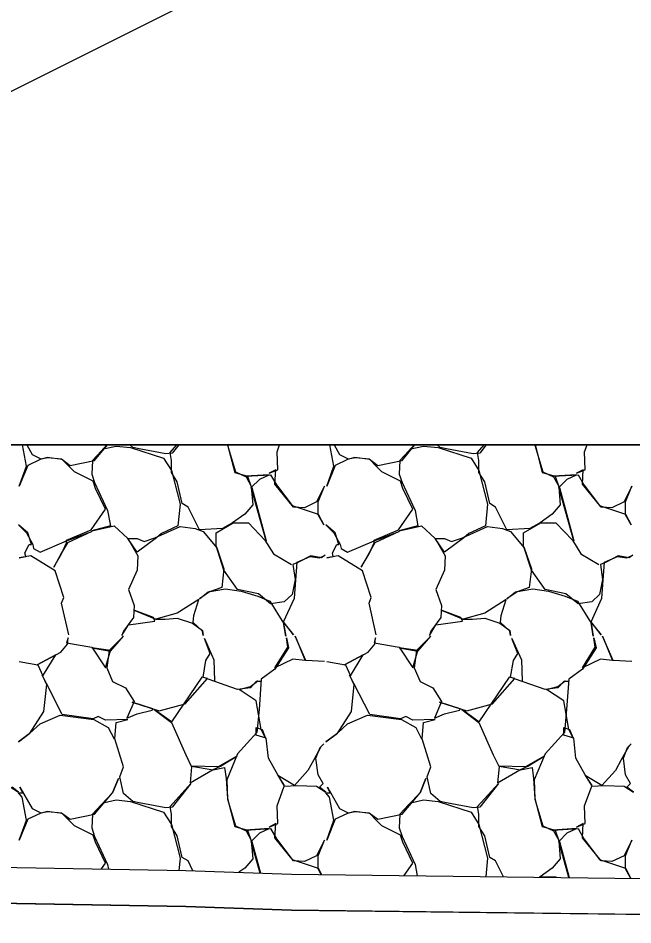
# Model space of a CAD drawing. Extents: x 1574 to 14903, y 7971 to 16537.
# Drawn here: x 12974.17 to 12978.45, y 8001.66 to 8007.97 of the extents above; entities that cross this region are included whole.
import ezdxf

# ---------------------------------------------------------------- set-up
doc = ezdxf.new("R2010")
doc.units = 0
for name, color, linetype in [('DESIGN - EARTHWORK - Shapes', 7, 'Continuous'), ('DESIGN - TRANSPORTATION - Proposed Layout Patterning', 7, 'Continuous'), ('DESIGN - TYPICAL - Finished Grade and Subgrade', 7, 'Continuous'), ('SURVEY - GROUND - Bottom of Topsoil Layer', 7, 'Continuous'), ('SURVEY - GROUND - Top of Ground', 7, 'Continuous')]:
    doc.layers.add(name, color=color, linetype=linetype)

msp = doc.modelspace()

# ---------------------------------------------------------------- linework, layer by layer
at = {"layer": 'DESIGN - EARTHWORK - Shapes'}
msp.add_lwpolyline([(12997.7158, 8001.9767), (13000, 8001.9815), (13014.059, 8002.0109), (13017.3427, 8003.0032), (13018.7334, 8004.0163), (13020.2447, 8005), (12969.1991, 8005), (12963.6889, 8002.2374), (12965.0258, 8002.198), (12969.9827, 8002.1315), (12975.3413, 8002.0366), (12976.0765, 8002.0111), (12982.2637, 8001.9334), (12982.7359, 8001.9882), (12983.8675, 8001.9077), (12986.2531, 8001.9322)], close=True, dxfattribs=at)
msp.add_lwpolyline([(12997.7158, 8001.7267), (12986.2531, 8001.6822), (12983.8675, 8001.6577), (12982.7359, 8001.7382), (12982.2637, 8001.6834), (12976.0765, 8001.7611), (12975.3413, 8001.7866), (12969.9827, 8001.8815), (12965.0258, 8001.948), (12963.6889, 8001.9874), (12963.6889, 8002.2374), (12965.0258, 8002.198), (12969.9827, 8002.1315), (12975.3413, 8002.0366), (12976.0765, 8002.0111), (12982.2637, 8001.9334), (12982.7359, 8001.9882), (12983.8675, 8001.9077), (12986.2531, 8001.9322), (12997.7158, 8001.9767)], dxfattribs=at)
at = {"layer": 'DESIGN - TRANSPORTATION - Proposed Layout Patterning'}
msp.add_line((13020.2447, 8005), (12969.1991, 8005), dxfattribs=at)
for points in [[(12974.5262, 8003.6779), (12974.4762, 8003.8979), (12974.4912, 8003.9379), (12974.4312, 8004.1229), (12974.2612, 8004.2279), (12974.1812, 8004.2129), (12974.2262, 8004.2229), (12974.2212, 8004.2479), (12974.2512, 8004.3079), (12974.2662, 8004.3079), (12974.2412, 8004.3879), (12974.1762, 8004.4429), (12974.2312, 8004.3879), (12974.2762, 8004.3079), (12974.2812, 8004.2779), (12974.3262, 8004.2529), (12974.5112, 8004.3329), (12974.6862, 8004.3979), (12974.5162, 8004.3179), (12974.4762, 8004.2479), (12974.4212, 8004.1479), (12974.4762, 8004.2429), (12974.5112, 8004.3179), (12974.5112, 8004.3379), (12974.6812, 8004.4079), (12974.7812, 8004.5529), (12974.7112, 8004.6979), (12974.6962, 8004.7479), (12974.5662, 8004.8129), (12974.5262, 8004.8529), (12974.4812, 8004.8979), (12974.3762, 8004.9129), (12974.3262, 8004.8979), (12974.2412, 8004.8579), (12974.1812, 8004.7129), (12974.2312, 8004.8529), (12974.2036, 8005)], [(12974.2332, 8005), (12974.2712, 8004.9329), (12974.3312, 8004.9029), (12974.3812, 8004.9129), (12974.4762, 8004.9029), (12974.5362, 8004.8579), (12974.7062, 8004.8929), (12974.7954, 8005)], [(12974.7908, 8005), (12974.7512, 8004.9579), (12974.6912, 8004.8929), (12974.6862, 8004.7979), (12974.7062, 8004.7379), (12974.7962, 8004.5429), (12974.8162, 8004.4379), (12974.6862, 8004.4029), (12974.8412, 8004.4379), (12974.9362, 8004.3479), (12975.0062, 8004.2279), (12975.0012, 8004.1279), (12974.9412, 8003.9929), (12974.9812, 8003.8829), (12974.9762, 8003.7979), (12974.9062, 8003.7029), (12974.8962, 8003.6729), (12974.9412, 8003.7479), (12975.1262, 8003.7729), (12975.1162, 8003.7979), (12974.9862, 8003.8479), (12975.1312, 8003.7879), (12975.1962, 8003.7879), (12975.2812, 8003.7929), (12975.3862, 8003.7579), (12975.4562, 8003.7079), (12975.4612, 8003.6729), (12975.4562, 8003.7029), (12975.3912, 8003.7629), (12975.3962, 8003.8129), (12975.4312, 8003.9229), (12975.2812, 8003.8279), (12975.1312, 8003.7879)], [(12974.7662, 8004.9729), (12974.8562, 8004.9929), (12974.9562, 8004.9829), (12975.1862, 8004.9079), (12975.2412, 8004.8229), (12975.3012, 8004.5879), (12975.2862, 8004.4379), (12975.1712, 8004.3829), (12975.1362, 8004.3529), (12975.0012, 8004.2529), (12974.9362, 8004.3479), (12975.0012, 8004.3479), (12975.0512, 8004.3279), (12975.1262, 8004.3529), (12975.3012, 8004.4329), (12975.4062, 8004.4179), (12975.4612, 8004.3979), (12975.5562, 8004.2829), (12975.6062, 8004.1379), (12975.5912, 8004.0079), (12975.5062, 8003.9779), (12975.4362, 8003.9279), (12975.4962, 8003.9779), (12975.6162, 8003.9979), (12975.7262, 8003.9829), (12975.8412, 8003.9479), (12975.9262, 8003.9129), (12976.0212, 8003.7579), (12976.0362, 8003.6679), (12976.0212, 8003.7629), (12976.0912, 8003.6779), (12976.0212, 8003.7679), (12976.0962, 8003.9329), (12976.1162, 8004.1829), (12976.2062, 8004.2229), (12976.2712, 8004.2129), (12976.3112, 8004.2329), (12976.2862, 8004.2129), (12976.2112, 8004.2279), (12976.1262, 8004.1829), (12976.0862, 8004.1679), (12976.1012, 8004.0629), (12976.0812, 8003.9579), (12976.0262, 8003.9079), (12975.9312, 8003.8929), (12975.8462, 8003.9629), (12975.7012, 8003.9929), (12975.6062, 8004.1279), (12975.5512, 8004.2979), (12975.5512, 8004.3879), (12975.6712, 8004.4579), (12975.7762, 8004.4579), (12975.8912, 8004.3379), (12975.9512, 8004.2429), (12976.0762, 8004.1679)], [(12975.2911, 8005), (12975.2462, 8004.9429), (12975.2012, 8004.9379), (12975.0162, 8004.9729), (12974.9712, 8004.9829), (12974.951, 8005)], [(12975.6319, 8005), (12975.6812, 8004.8079), (12975.7712, 8004.7829), (12975.7962, 8004.7079), (12975.8062, 8004.5829), (12975.7512, 8004.5179), (12975.6662, 8004.4579), (12975.5962, 8004.4179), (12975.4362, 8004.4079), (12975.3562, 8004.5679), (12975.3162, 8004.5929), (12975.2812, 8004.7429), (12975.2412, 8004.8079), (12975.2412, 8004.8929), (12975.2312, 8004.9479), (12975.2784, 8005)], [(12975.6311, 8005), (12975.6312, 8004.9979), (12975.6862, 8004.8129), (12975.7612, 8004.7779), (12975.8012, 8004.7029), (12975.9012, 8004.3329), (12975.7962, 8004.7029), (12975.8562, 8004.7629), (12975.9212, 8004.7929), (12975.7562, 8004.7829), (12975.9312, 8004.7929), (12975.9712, 8004.7229), (12976.0812, 8004.5779), (12976.2612, 8004.5179), (12976.3012, 8004.4429), (12976.2612, 8004.5129), (12976.2612, 8004.6029), (12976.3062, 8004.7129), (12976.2512, 8004.6029), (12976.1662, 8004.5629), (12976.0912, 8004.5679), (12975.9612, 8004.7279), (12975.9662, 8004.8279), (12975.9212, 8004.8029), (12975.9812, 8004.8279), (12975.9762, 8004.9529), (12975.9936, 8005)], [(12976.6662, 8003.6779), (12976.6162, 8003.8979), (12976.6312, 8003.9379), (12976.5712, 8004.1229), (12976.4012, 8004.2279), (12976.3212, 8004.2129), (12976.3662, 8004.2229), (12976.3612, 8004.2479), (12976.3912, 8004.3079), (12976.4062, 8004.3079), (12976.3812, 8004.3879), (12976.3162, 8004.4429), (12976.3712, 8004.3879), (12976.4162, 8004.3079), (12976.4212, 8004.2779), (12976.4662, 8004.2529), (12976.6512, 8004.3329), (12976.8262, 8004.3979), (12976.6562, 8004.3179), (12976.6162, 8004.2479), (12976.5612, 8004.1479), (12976.6162, 8004.2429), (12976.6512, 8004.3179), (12976.6512, 8004.3379), (12976.8212, 8004.4079), (12976.9212, 8004.5529), (12976.8512, 8004.6979), (12976.8362, 8004.7479), (12976.7062, 8004.8129), (12976.6662, 8004.8529), (12976.6212, 8004.8979), (12976.5162, 8004.9129), (12976.4662, 8004.8979), (12976.3812, 8004.8579), (12976.3212, 8004.7129), (12976.3712, 8004.8529), (12976.3436, 8005)], [(12976.3732, 8005), (12976.4112, 8004.9329), (12976.4712, 8004.9029), (12976.5212, 8004.9129), (12976.6162, 8004.9029), (12976.6762, 8004.8579), (12976.8462, 8004.8929), (12976.9354, 8005)], [(12976.9308, 8005), (12976.8912, 8004.9579), (12976.8312, 8004.8929), (12976.8262, 8004.7979), (12976.8462, 8004.7379), (12976.9362, 8004.5429), (12976.9562, 8004.4379), (12976.8262, 8004.4029), (12976.9812, 8004.4379), (12977.0762, 8004.3479), (12977.1462, 8004.2279), (12977.1412, 8004.1279), (12977.0812, 8003.9929), (12977.1212, 8003.8829), (12977.1162, 8003.7979), (12977.0462, 8003.7029), (12977.0362, 8003.6729), (12977.0812, 8003.7479), (12977.2662, 8003.7729), (12977.2562, 8003.7979), (12977.1262, 8003.8479), (12977.2712, 8003.7879), (12977.3362, 8003.7879), (12977.4212, 8003.7929), (12977.5262, 8003.7579), (12977.5962, 8003.7079), (12977.6012, 8003.6729), (12977.5962, 8003.7029), (12977.5312, 8003.7629), (12977.5362, 8003.8129), (12977.5712, 8003.9229), (12977.4212, 8003.8279), (12977.2712, 8003.7879)], [(12976.9062, 8004.9729), (12976.9962, 8004.9929), (12977.0962, 8004.9829), (12977.3262, 8004.9079), (12977.3812, 8004.8229), (12977.4412, 8004.5879), (12977.4262, 8004.4379), (12977.3112, 8004.3829), (12977.2762, 8004.3529), (12977.1412, 8004.2529), (12977.0762, 8004.3479), (12977.1412, 8004.3479), (12977.1912, 8004.3279), (12977.2662, 8004.3529), (12977.4412, 8004.4329), (12977.5462, 8004.4179), (12977.6012, 8004.3979), (12977.6962, 8004.2829), (12977.7462, 8004.1379), (12977.7312, 8004.0079), (12977.6462, 8003.9779), (12977.5762, 8003.9279), (12977.6362, 8003.9779), (12977.7562, 8003.9979), (12977.8662, 8003.9829), (12977.9812, 8003.9479), (12978.0662, 8003.9129), (12978.1612, 8003.7579), (12978.1762, 8003.6679), (12978.1612, 8003.7629), (12978.2312, 8003.6779), (12978.1612, 8003.7679), (12978.2362, 8003.9329), (12978.2562, 8004.1829), (12978.3462, 8004.2229), (12978.4112, 8004.2129), (12978.4512, 8004.2329), (12978.4262, 8004.2129), (12978.3512, 8004.2279), (12978.2662, 8004.1829), (12978.2262, 8004.1679), (12978.2412, 8004.0629), (12978.2212, 8003.9579), (12978.1662, 8003.9079), (12978.0712, 8003.8929), (12977.9862, 8003.9629), (12977.8412, 8003.9929), (12977.7462, 8004.1279), (12977.6912, 8004.2979), (12977.6912, 8004.3879), (12977.8112, 8004.4579), (12977.9162, 8004.4579), (12978.0312, 8004.3379), (12978.0912, 8004.2429), (12978.2162, 8004.1679)], [(12977.4311, 8005), (12977.3862, 8004.9429), (12977.3412, 8004.9379), (12977.1562, 8004.9729), (12977.1112, 8004.9829), (12977.091, 8005)], [(12977.7719, 8005), (12977.8212, 8004.8079), (12977.9112, 8004.7829), (12977.9362, 8004.7079), (12977.9462, 8004.5829), (12977.8912, 8004.5179), (12977.8062, 8004.4579), (12977.7362, 8004.4179), (12977.5762, 8004.4079), (12977.4962, 8004.5679), (12977.4562, 8004.5929), (12977.4212, 8004.7429), (12977.3812, 8004.8079), (12977.3812, 8004.8929), (12977.3712, 8004.9479), (12977.4184, 8005)], [(12977.7711, 8005), (12977.7712, 8004.9979), (12977.8262, 8004.8129), (12977.9012, 8004.7779), (12977.9412, 8004.7029), (12978.0412, 8004.3329), (12977.9362, 8004.7029), (12977.9962, 8004.7629), (12978.0612, 8004.7929), (12977.8962, 8004.7829), (12978.0712, 8004.7929), (12978.1112, 8004.7229), (12978.2212, 8004.5779), (12978.4012, 8004.5179), (12978.4412, 8004.4429), (12978.4012, 8004.5129), (12978.4012, 8004.6029), (12978.4462, 8004.7129), (12978.3912, 8004.6029), (12978.3062, 8004.5629), (12978.2312, 8004.5679), (12978.1012, 8004.7279), (12978.1062, 8004.8279), (12978.0612, 8004.8029), (12978.1212, 8004.8279), (12978.1162, 8004.9529), (12978.1336, 8005)], [(12974.1812, 8003.4929), (12974.3112, 8003.4679), (12974.3462, 8003.3929), (12974.4362, 8003.5379), (12974.3062, 8003.4679), (12974.4712, 8003.5579), (12974.5162, 8003.6129), (12974.5212, 8003.6579), (12974.5112, 8003.6229), (12974.6862, 8003.5929), (12974.7812, 8003.4479), (12974.8162, 8003.5679), (12974.6862, 8003.5879), (12974.8162, 8003.5629), (12974.9062, 8003.6679), (12974.8062, 8003.5679), (12974.7912, 8003.4479), (12974.8312, 8003.3529), (12974.9212, 8003.3079), (12974.9812, 8003.2129), (12974.9312, 8003.0979), (12975.0012, 8003.1279), (12975.1062, 8003.1529), (12975.1112, 8003.1629), (12974.9662, 8003.2079), (12975.1562, 8003.1479), (12975.3362, 8003.1979), (12975.4912, 8003.3729), (12975.4512, 8003.3829), (12975.2412, 8003.0729), (12975.1212, 8003.1579), (12975.2412, 8003.0679), (12975.3412, 8002.8429), (12975.3812, 8002.7579), (12975.3712, 8002.6479), (12975.5262, 8002.7379), (12975.5812, 8002.7629), (12975.6962, 8002.8329), (12975.5662, 8002.7579), (12975.3812, 8002.7629), (12975.5312, 8002.7379), (12975.6112, 8002.7529), (12975.6212, 8002.6779), (12975.6312, 8002.5379), (12975.6812, 8002.3429), (12975.7712, 8002.3179), (12975.7962, 8002.2429), (12975.8062, 8002.1179), (12975.7512, 8002.0529), (12975.7099, 8002.0238)], [(12976.2838, 8002.0084), (12976.2612, 8002.0479), (12976.2612, 8002.1379), (12976.3062, 8002.2479), (12976.2512, 8002.1379), (12976.1662, 8002.0979), (12976.0912, 8002.1029), (12975.9612, 8002.2629), (12975.9662, 8002.3629), (12975.9212, 8002.3379), (12975.9812, 8002.3629), (12975.9762, 8002.4879), (12976.0262, 8002.6229), (12976.1162, 8002.6279), (12976.2512, 8002.6229), (12976.3162, 8002.5829), (12976.2712, 8002.6179), (12976.2962, 8002.6429), (12976.2612, 8002.7029), (12976.2462, 8002.8179), (12976.2762, 8002.8929), (12976.3012, 8002.9179), (12976.2812, 8002.8979), (12976.2312, 8002.8079), (12976.1912, 8002.7329), (12976.0962, 8002.6279), (12975.9812, 8002.6979), (12976.0262, 8002.6279), (12975.9812, 8002.7029), (12975.9162, 8002.8179), (12975.9012, 8002.9579), (12975.8312, 8002.9779), (12975.8312, 8003.0329), (12975.8712, 8003.0179), (12975.8962, 8002.9579), (12975.8662, 8003.0179), (12975.8312, 8003.2179), (12975.7112, 8003.2979), (12975.7912, 8003.3179), (12975.8412, 8003.3579), (12975.8662, 8003.3529), (12975.8312, 8003.3529), (12975.7912, 8003.3079), (12975.7012, 8003.2979), (12975.4962, 8003.3679), (12975.4612, 8003.3829), (12975.4812, 8003.4979), (12975.5112, 8003.5479), (12975.4712, 8003.6529), (12975.5362, 8003.5029), (12975.5412, 8003.3579)], [(12976.3062, 8003.4929), (12976.1762, 8003.4979), (12976.1012, 8003.6679), (12976.1712, 8003.4979), (12976.0862, 8003.5079), (12975.9612, 8003.4479), (12976.0512, 8003.5929), (12976.0412, 8003.6579), (12976.0562, 8003.5879), (12975.9612, 8003.4379), (12975.8662, 8003.3679), (12975.8512, 8003.1579), (12975.8362, 8002.9979), (12975.7012, 8002.8479), (12975.6262, 8002.6679), (12975.6312, 8002.5329), (12975.6862, 8002.3479), (12975.7612, 8002.3129), (12975.8012, 8002.2379), (12975.8605, 8002.0186)], [(12976.3212, 8003.4929), (12976.4512, 8003.4679), (12976.4862, 8003.3929), (12976.5762, 8003.5379), (12976.4462, 8003.4679), (12976.6112, 8003.5579), (12976.6562, 8003.6129), (12976.6612, 8003.6579), (12976.6512, 8003.6229), (12976.8262, 8003.5929), (12976.9212, 8003.4479), (12976.9562, 8003.5679), (12976.8262, 8003.5879), (12976.9562, 8003.5629), (12977.0462, 8003.6679), (12976.9462, 8003.5679), (12976.9312, 8003.4479), (12976.9712, 8003.3529), (12977.0612, 8003.3079), (12977.1212, 8003.2129), (12977.0712, 8003.0979), (12977.1412, 8003.1279), (12977.2462, 8003.1529), (12977.2512, 8003.1629), (12977.1062, 8003.2079), (12977.2962, 8003.1479), (12977.4762, 8003.1979), (12977.6312, 8003.3729), (12977.5912, 8003.3829), (12977.3812, 8003.0729), (12977.2612, 8003.1579), (12977.3812, 8003.0679), (12977.4812, 8002.8429), (12977.5212, 8002.7579), (12977.5112, 8002.6479), (12977.6662, 8002.7379), (12977.7212, 8002.7629), (12977.8362, 8002.8329), (12977.7062, 8002.7579), (12977.5212, 8002.7629), (12977.6712, 8002.7379), (12977.7512, 8002.7529), (12977.7612, 8002.6779), (12977.7712, 8002.5379), (12977.8212, 8002.3429), (12977.9112, 8002.3179), (12977.9362, 8002.2429), (12977.9462, 8002.1179), (12977.8912, 8002.0529), (12977.8062, 8001.9929), (12977.8, 8001.9894)], [(12978.4392, 8001.9814), (12978.4012, 8002.0479), (12978.4012, 8002.1379), (12978.4462, 8002.2479), (12978.3912, 8002.1379), (12978.3062, 8002.0979), (12978.2312, 8002.1029), (12978.1012, 8002.2629), (12978.1062, 8002.3629), (12978.0612, 8002.3379), (12978.1212, 8002.3629), (12978.1162, 8002.4879), (12978.1662, 8002.6229), (12978.2562, 8002.6279), (12978.3912, 8002.6229), (12978.4562, 8002.5829), (12978.4112, 8002.6179), (12978.4362, 8002.6429), (12978.4012, 8002.7029), (12978.3862, 8002.8179), (12978.4162, 8002.8929), (12978.4412, 8002.9179), (12978.4212, 8002.8979), (12978.3712, 8002.8079), (12978.3312, 8002.7329), (12978.2362, 8002.6279), (12978.1212, 8002.6979), (12978.1662, 8002.6279), (12978.1212, 8002.7029), (12978.0562, 8002.8179), (12978.0412, 8002.9579), (12977.9712, 8002.9779), (12977.9712, 8003.0329), (12978.0112, 8003.0179), (12978.0362, 8002.9579), (12978.0062, 8003.0179), (12977.9712, 8003.2179), (12977.8512, 8003.2979), (12977.9312, 8003.3179), (12977.9812, 8003.3579), (12978.0062, 8003.3529), (12977.9712, 8003.3529), (12977.9312, 8003.3079), (12977.8412, 8003.2979), (12977.6362, 8003.3679), (12977.6012, 8003.3829), (12977.6212, 8003.4979), (12977.6512, 8003.5479), (12977.6112, 8003.6529), (12977.6762, 8003.5029), (12977.6812, 8003.3579)], [(12978.4462, 8003.4929), (12978.3162, 8003.4979), (12978.2412, 8003.6679), (12978.3112, 8003.4979), (12978.2262, 8003.5079), (12978.1012, 8003.4479), (12978.1912, 8003.5929), (12978.1812, 8003.6579), (12978.1962, 8003.5879), (12978.1012, 8003.4379), (12978.0062, 8003.3679), (12977.9912, 8003.1579), (12977.9762, 8002.9979), (12977.8412, 8002.8479), (12977.7662, 8002.6679), (12977.7712, 8002.5329), (12977.8262, 8002.3479), (12977.9012, 8002.3129), (12977.9412, 8002.2379), (12978.0091, 8001.9868)], [(12975.3902, 8002.0349), (12975.3562, 8002.1029), (12975.3162, 8002.1279), (12975.2812, 8002.2779), (12975.2412, 8002.3429), (12975.2412, 8002.4279), (12975.2312, 8002.4829), (12975.3762, 8002.6429), (12975.2462, 8002.4779), (12975.2012, 8002.4729), (12975.0162, 8002.5079), (12974.9712, 8002.5179), (12974.9062, 8002.5729), (12974.8812, 8002.6879), (12974.9062, 8002.7579), (12974.8462, 8002.9529), (12974.8562, 8003.0679), (12974.9362, 8003.0879), (12974.7812, 8003.0829), (12974.7312, 8003.1079), (12974.6962, 8003.0929), (12974.4812, 8003.1229), (12974.3712, 8003.3379), (12974.3412, 8003.3979), (12974.3712, 8003.3329), (12974.3512, 8003.1429), (12974.2512, 8002.9879), (12974.1762, 8002.9329), (12974.2562, 8002.9929), (12974.3262, 8003.0579), (12974.4662, 8003.1179), (12974.7012, 8003.0879), (12974.8012, 8003.0329), (12974.8412, 8002.9529)], [(12977.5514, 8001.9925), (12977.4962, 8002.1029), (12977.4562, 8002.1279), (12977.4212, 8002.2779), (12977.3812, 8002.3429), (12977.3812, 8002.4279), (12977.3712, 8002.4829), (12977.5162, 8002.6429), (12977.3862, 8002.4779), (12977.3412, 8002.4729), (12977.1562, 8002.5079), (12977.1112, 8002.5179), (12977.0462, 8002.5729), (12977.0212, 8002.6879), (12977.0462, 8002.7579), (12976.9862, 8002.9529), (12976.9962, 8003.0679), (12977.0762, 8003.0879), (12976.9212, 8003.0829), (12976.8712, 8003.1079), (12976.8362, 8003.0929), (12976.6212, 8003.1229), (12976.5112, 8003.3379), (12976.4812, 8003.3979), (12976.5112, 8003.3329), (12976.4912, 8003.1429), (12976.3912, 8002.9879), (12976.3162, 8002.9329), (12976.3962, 8002.9929), (12976.4662, 8003.0579), (12976.6062, 8003.1179), (12976.8412, 8003.0879), (12976.9412, 8003.0329), (12976.9812, 8002.9529)], [(12974.753, 8002.047), (12974.7812, 8002.0879), (12974.7112, 8002.2329), (12974.6962, 8002.2829), (12974.5662, 8002.3479), (12974.5262, 8002.3879), (12974.4812, 8002.4329), (12974.3762, 8002.4479), (12974.3262, 8002.4329), (12974.2412, 8002.3929), (12974.1812, 8002.2479), (12974.2312, 8002.3879), (12974.2012, 8002.5479), (12974.1762, 8002.5779), (12974.2062, 8002.5779), (12974.1862, 8002.6179), (12974.2712, 8002.4679), (12974.3312, 8002.4379), (12974.3812, 8002.4479), (12974.4762, 8002.4379), (12974.5362, 8002.3929), (12974.7062, 8002.4279), (12974.8312, 8002.5779), (12974.8712, 8002.6779), (12974.8312, 8002.5779), (12974.7512, 8002.4929), (12974.6912, 8002.4279), (12974.6862, 8002.3329), (12974.7062, 8002.2729), (12974.7962, 8002.0779), (12974.8022, 8002.0462)], [(12976.8614, 8002.0012), (12976.9212, 8002.0879), (12976.8512, 8002.2329), (12976.8362, 8002.2829), (12976.7062, 8002.3479), (12976.6662, 8002.3879), (12976.6212, 8002.4329), (12976.5162, 8002.4479), (12976.4662, 8002.4329), (12976.3812, 8002.3929), (12976.3212, 8002.2479), (12976.3712, 8002.3879), (12976.3412, 8002.5479), (12976.3162, 8002.5779), (12976.3462, 8002.5779), (12976.3262, 8002.6179), (12976.4112, 8002.4679), (12976.4712, 8002.4379), (12976.5212, 8002.4479), (12976.6162, 8002.4379), (12976.6762, 8002.3929), (12976.8462, 8002.4279), (12976.9712, 8002.5779), (12977.0112, 8002.6779), (12976.9712, 8002.5779), (12976.8912, 8002.4929), (12976.8312, 8002.4279), (12976.8262, 8002.3329), (12976.8462, 8002.2729), (12976.9362, 8002.0779), (12976.951, 8002.0001)], [(12974.1112, 8002.6229), (12974.1762, 8002.5829), (12974.1312, 8002.6179)], [(12974.7662, 8002.5079), (12974.8562, 8002.5279), (12974.9562, 8002.5179), (12975.1862, 8002.4429), (12975.2412, 8002.3579), (12975.3012, 8002.1229), (12975.2926, 8002.0375)], [(12976.9062, 8002.5079), (12976.9962, 8002.5279), (12977.0962, 8002.5179), (12977.3262, 8002.4429), (12977.3812, 8002.3579), (12977.4412, 8002.1229), (12977.4283, 8001.9941)], [(12975.8584, 8002.0186), (12975.7962, 8002.2379), (12975.8562, 8002.2979), (12975.9212, 8002.3279), (12975.7562, 8002.3179), (12975.9312, 8002.3279), (12975.9712, 8002.2579), (12976.0812, 8002.1129), (12976.2612, 8002.0529), (12976.2849, 8002.0084)], [(12978.0075, 8001.9868), (12977.9362, 8002.2379), (12977.9962, 8002.2979), (12978.0612, 8002.3279), (12977.8962, 8002.3179), (12978.0712, 8002.3279), (12978.1112, 8002.2579), (12978.2212, 8002.1129), (12978.4012, 8002.0529), (12978.4394, 8001.9814)], [(12977.805, 8001.9893), (12977.8112, 8001.9929), (12977.9162, 8001.9929), (12977.921, 8001.9879)]]:
    msp.add_lwpolyline(points, dxfattribs=at)
at = {"layer": 'DESIGN - TYPICAL - Finished Grade and Subgrade'}
for q in [(12976.7617, 8008.784), (13020.2447, 8005)]:
    msp.add_line((12969.1991, 8005), q, dxfattribs=at)
at = {"layer": 'SURVEY - GROUND - Bottom of Topsoil Layer'}
for p, q in [((12969.9827, 8001.8815), (12975.3413, 8001.7866)), ((12975.3413, 8001.7866), (12976.0765, 8001.7611)), ((12976.0765, 8001.7611), (12982.2637, 8001.6834))]:
    msp.add_line(p, q, dxfattribs=at)
at = {"layer": 'SURVEY - GROUND - Top of Ground'}
msp.add_lwpolyline([(12952.7454, 8002.3192), (12963.4438, 8002.2446), (12965.0258, 8002.198), (12969.9827, 8002.1315), (12975.3413, 8002.0366), (12976.0765, 8002.0111), (12982.2637, 8001.9334), (12982.7359, 8001.9882), (12983.8675, 8001.9077), (12986.2531, 8001.9322), (12997.7158, 8001.9767), (13000, 8001.9815), (13014.059, 8002.0109), (13017.3427, 8003.0032), (13018.7334, 8004.0163), (13020.791, 8005.3556), (13021.9769, 8005.9349), (13023.1829, 8006.2217), (13025.2229, 8006.7826), (13029.1549, 8007.8639)], dxfattribs=at)

doc.saveas('drawing.dxf')
